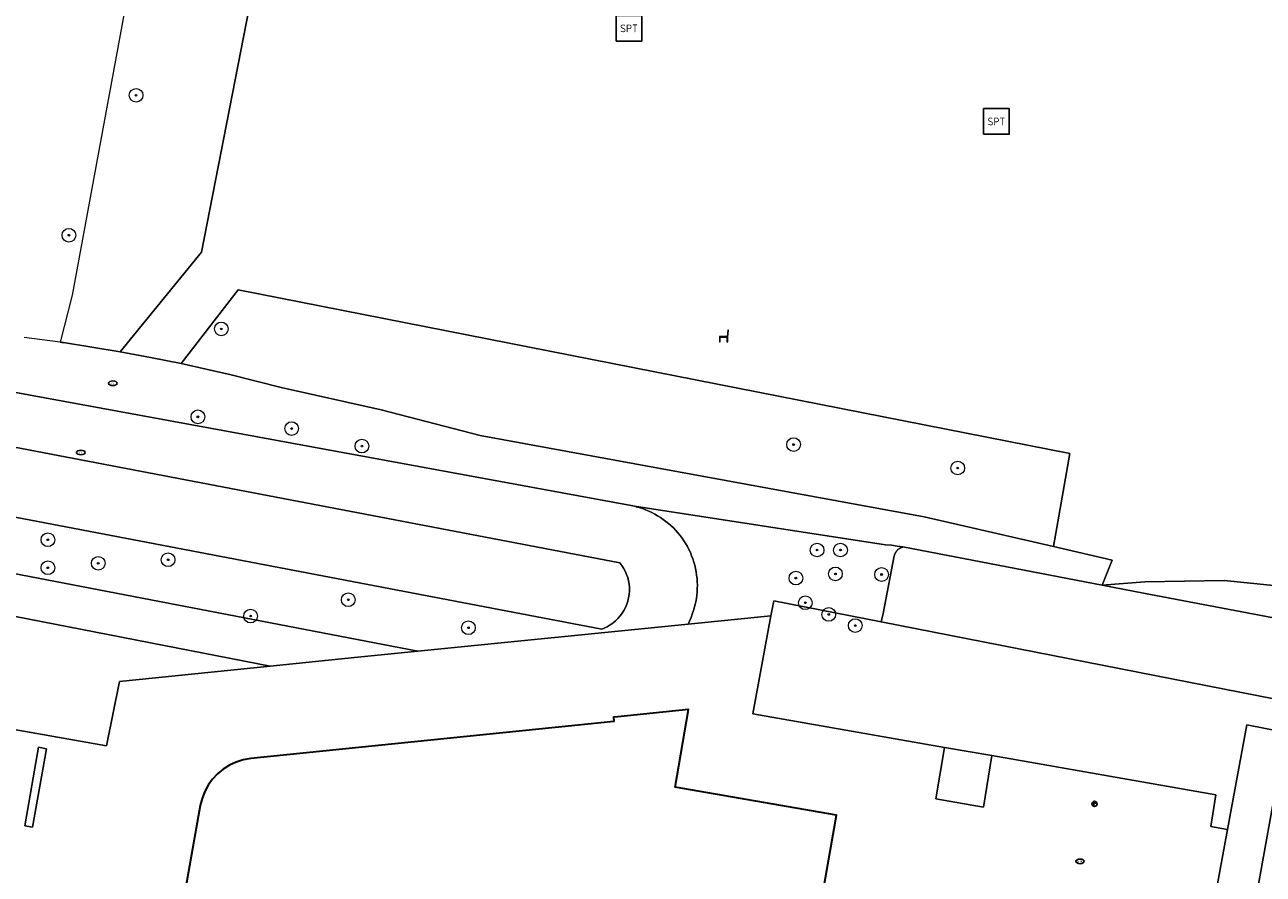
# Model space of a CAD drawing. Header units: metres. Extents: x 152610 to 160096, y 456114 to 462495.
# Tile 265 of 656: x 157327 to 157399, y 460180 to 460230. Entities that reach past the tile are written whole.
import ezdxf
from ezdxf.enums import TextEntityAlignment as Align

# ---------------------------------------------------------------- set-up
doc = ezdxf.new("R2010")
doc.units = ezdxf.units.M
doc.header["$LTSCALE"] = 0.5
doc.layers.get('0').update_dxf_attribs({"linetype": 'CONTINUOUS'})
for name, color, linetype, lineweight in [('B-PV-GK-BESCHOEIING-G', 251, 'GK-BESCHOEIING-SO', 18), ('B-PV-GR-BEPLANTING_CULTUUR_BOSPLANTSOEN-GV', 251, 'CONTINUOUS', 18), ('B-PV-GR-BOOM-S', 251, 'CONTINUOUS', 25), ('B-PV-GR-HAAG-GV', 251, 'CONTINUOUS', 13), ('B-PV-IE-MEUBILAIR-S', 251, 'CONTINUOUS', 25), ('B-PV-IE-MEUBILAIR_WEGMEUBILAIR-S', 251, 'CONTINUOUS', 25), ('B-PV-IE-TERREINAFSCHEIDING_KUNSTMATIG_HEKWERK-G', 251, 'IE-TERREINAFSCHEIDING_KUNSTMATIG-SO', 18), ('B-PV-OG-BEBOUWING-GV', 6, 'CONTINUOUS', 35), ('B-PV-OG-TERREIN_BEGROEID-GV', 251, 'CONTINUOUS', 18), ('B-PV-OG-WATER_SLOOT-GV', 251, 'CONTINUOUS', 18), ('B-PV-VH-HALFVERHARDING_GRAVEL-GV', 251, 'CONTINUOUS', 18), ('B-PV-VH-ONVERHARD-GV', 251, 'CONTINUOUS', 18), ('B-PV-VH-OPENVERHARDING_BETONSTRAATSTEEN-GV', 251, 'CONTINUOUS', 18), ('B-PV-VH-OPENVERHARDING_TEGEL-GV', 251, 'CONTINUOUS', 18)]:
    doc.layers.add(name, color=color, linetype=linetype, lineweight=lineweight)
doc.styles.add('NLCS-ISO', font='NLCS-ISO.ttf')
doc.linetypes.add('GK-BESCHOEIING-SO', pattern='A,18,-3,[1,NLCS.SHX,S=0.6,R=0,X=0,Y=0],-3', length=24)
doc.linetypes.add('IE-TERREINAFSCHEIDING_KUNSTMATIG-SO', pattern='A,4,[82,NLCS.SHX,S=0.75,R=90,X=0,Y=0],4,-2', length=10)

# ---------------------------------------------------------------- blocks, each defined once
blk = doc.blocks.new('SIE-MEUBILAIR_PAAL_VLAGGENMAST-SO')
h = blk.add_hatch(color=256)
h.dxf.hatch_style = 1
h.paths.add_polyline_path([(-0.18, 0.5), (0.32, 0.25), (-0.18, 0)])
blk.add_line((-0.18, 0), (-0.18, -0.47))
blk.add_lwpolyline([(-0.18, 0.5), (0.32, 0.25), (-0.18, 0)], close=True)
blk.add_circle((0, 0), 0.75)
blk = doc.blocks.new('SIE-MEUBILAIR_PUT_RIOOLPUT-SO')
blk.add_ellipse((0, 0), major_axis=(1.25, 0), ratio=0.54)
at = {"style": 'NLCS-ISO'}
blk.add_text('ri', height=0.75, dxfattribs=at).set_placement((-0.04, 0.07), align=Align.MIDDLE_CENTER)
blk = doc.blocks.new('SIE-MEUBILAIR_PUT_KOLK-SO')
blk.add_ellipse((0, 0), major_axis=(1.25, 0), ratio=0.54)
at = {"style": 'NLCS-ISO'}
blk.add_text('klk', height=0.75, dxfattribs=at).set_placement((0.03, 0), align=Align.MIDDLE_CENTER)
blk = doc.blocks.new('SIE-WEG_SPEELTOESTEL-SO')
at = {"flags": 128}
blk.add_lwpolyline([(-3.75, -3.75), (3.75, -3.75), (3.75, 3.75), (-3.75, 3.75)], close=True, dxfattribs=at)
at = {"style": 'NLCS-ISO'}
blk.add_text('SPT', height=2.25, dxfattribs=at).set_placement((0, 0), align=Align.MIDDLE_CENTER)
blk = doc.blocks.new('SIE-WEG_ZITBANK-SO')
at = {"color": 0, "linetype": 'ByBlock', "lineweight": 18}
blk.add_lwpolyline([(-0.91, -1.63), (-0.91, -0.2), (1.09, -0.2), (1.09, -1.63), (1.29, -1.63), (1.29, -0.21), (1.54, 1.78), (1.33, 1.78), (1.11, 0), (-1.11, 0), (-1.11, -1.63)], close=True, dxfattribs=at)
blk = doc.blocks.new('SGR-BOOM_GBKN-SO')
at = {"linetype": 'ByBlock', "lineweight": 18}
h = blk.add_hatch(color=0, dxfattribs=at)
h.dxf.hatch_style = 1
edge = h.paths.add_edge_path()
edge.add_arc((0, 0), 0.25, 0, 360)
at = {"color": 0, "linetype": 'ByBlock', "lineweight": 18}
for radius in [2, 0.25]:
    blk.add_circle((0, 0), radius, dxfattribs=at)
at = {"color": 0, "linetype": 'ByBlock', "lineweight": 18, "style": 'NLCS-ISO'}
blk.add_attdef('SOORT', (2.5, 0), '', height=1.5, dxfattribs=at)

msp = doc.modelspace()

# ---------------------------------------------------------------- linework, layer by layer
at = {"layer": 'B-PV-GK-BESCHOEIING-G', "flags": 128}
msp.add_lwpolyline([(157360.86, 460194.75), (157360.993, 460194.801), (157361.172, 460194.886), (157361.343, 460194.986), (157361.505, 460195.099), (157361.658, 460195.225), (157361.8, 460195.363), (157361.931, 460195.512), (157362.049, 460195.671), (157362.154, 460195.839), (157362.245, 460196.014), (157362.322, 460196.197), (157362.384, 460196.385), (157362.43, 460196.578), (157362.46, 460196.774), (157362.475, 460196.971), (157362.474, 460197.169), (157362.456, 460197.367), (157362.423, 460197.562), (157362.374, 460197.754), (157362.31, 460197.941), (157362.231, 460198.123), (157362.138, 460198.297), (157362.03, 460198.464), (157361.91, 460198.621), (157313.825, 460207.799), (157313.66, 460207.674), (157313.504, 460207.536), (157313.36, 460207.387), (157313.227, 460207.227), (157313.108, 460207.057), (157313.001, 460206.879), (157312.909, 460206.693), (157312.831, 460206.501), (157312.768, 460206.303), (157312.721, 460206.101), (157312.69, 460205.895), (157312.674, 460205.688), (157312.674, 460205.481), (157312.691, 460205.274), (157312.723, 460205.069), (157312.771, 460204.867), (157312.834, 460204.669), (157312.912, 460204.477), (157313.005, 460204.291), (157313.112, 460204.113), (157313.232, 460203.944), (157313.336, 460203.82)], close=True, dxfattribs=at)
at = {"layer": 'B-PV-GR-BEPLANTING_CULTUUR_BOSPLANTSOEN-GV', "flags": 128}
for points in [[(157333.246, 460232.221), (157329.937, 460214.253), (157329.227, 460211.508), (157329.324, 460211.494), (157329.421, 460211.48), (157331.08, 460211.226), (157332.735, 460210.948), (157337.492, 460216.761), (157345.514, 460257.847)], [(157323.372, 460198.605), (157350.128, 460193.454), (157365.909, 460195.032), (157365.99, 460195.211), (157366.074, 460195.415), (157366.15, 460195.622), (157366.218, 460195.832), (157366.279, 460196.044), (157366.332, 460196.258), (157366.352, 460196.346), (157366.386, 460196.538), (157366.413, 460196.732), (157366.431, 460196.926), (157366.441, 460197.121), (157366.444, 460197.317), (157366.438, 460197.512), (157366.425, 460197.707), (157366.403, 460197.901), (157366.374, 460198.094), (157366.336, 460198.286), (157366.291, 460198.476), (157366.238, 460198.664), (157366.178, 460198.849), (157366.109, 460199.032), (157366.034, 460199.213), (157365.951, 460199.389), (157365.861, 460199.563), (157365.764, 460199.732), (157365.66, 460199.898), (157365.549, 460200.059), (157365.432, 460200.215), (157365.309, 460200.366), (157365.179, 460200.513), (157365.044, 460200.653), (157364.903, 460200.789), (157364.757, 460200.918), (157364.605, 460201.041), (157364.448, 460201.158), (157364.287, 460201.268), (157364.122, 460201.372), (157363.952, 460201.468), (157363.778, 460201.558), (157363.602, 460201.641), (157363.421, 460201.716), (157363.238, 460201.784), (157363.052, 460201.844), (157362.864, 460201.897), (157362.769, 460201.919), (157362.674, 460201.942), (157362.482, 460201.979), (157362.366, 460201.997), (157338.937, 460206.306), (157318.876, 460209.995)], [(157313.825, 460207.799), (157361.91, 460198.621), (157362.03, 460198.464), (157362.138, 460198.297), (157362.231, 460198.123), (157362.31, 460197.941), (157362.374, 460197.754), (157362.423, 460197.562), (157362.456, 460197.367), (157362.474, 460197.169), (157362.475, 460196.971), (157362.46, 460196.774), (157362.43, 460196.578), (157362.383, 460196.385), (157362.322, 460196.197), (157362.245, 460196.014), (157362.154, 460195.839), (157362.049, 460195.671), (157361.931, 460195.512), (157361.8, 460195.363), (157361.658, 460195.225), (157361.505, 460195.099), (157361.343, 460194.986), (157361.172, 460194.886), (157360.993, 460194.801), (157360.86, 460194.749), (157313.336, 460203.82)], [(157324.219, 460195.956), (157341.504, 460192.58), (157346.418, 460193.083), (157350.128, 460193.454), (157323.372, 460198.605)]]:
    msp.add_lwpolyline(points, dxfattribs=at)
for points in [[(157388.19, 460205), (157339.636, 460214.559), (157336.291, 460210.261), (157339.221, 460209.604), (157342.133, 460208.868), (157347.97, 460207.552), (157353.765, 460206.065), (157379.696, 460201.297), (157387.24, 460199.564)], [(157378.449, 460199.543), (157378.112, 460199.596), (157377.774, 460199.64), (157377.435, 460199.677), (157362.769, 460201.919), (157362.864, 460201.897), (157363.052, 460201.844), (157363.238, 460201.784), (157363.421, 460201.716), (157363.602, 460201.641), (157363.778, 460201.558), (157363.952, 460201.468), (157364.122, 460201.372), (157364.287, 460201.268), (157364.448, 460201.158), (157364.605, 460201.041), (157364.757, 460200.918), (157364.903, 460200.789), (157365.044, 460200.653), (157365.179, 460200.513), (157365.309, 460200.366), (157365.432, 460200.215), (157365.549, 460200.059), (157365.66, 460199.898), (157365.764, 460199.732), (157365.861, 460199.563), (157365.951, 460199.389), (157366.034, 460199.213), (157366.109, 460199.032), (157366.178, 460198.849), (157366.238, 460198.664), (157366.291, 460198.476), (157366.336, 460198.286), (157366.374, 460198.094), (157366.403, 460197.901), (157366.425, 460197.707), (157366.438, 460197.512), (157366.444, 460197.317), (157366.441, 460197.121), (157366.431, 460196.926), (157366.413, 460196.732), (157366.386, 460196.538), (157366.352, 460196.346), (157366.332, 460196.258), (157366.279, 460196.044), (157366.218, 460195.832), (157366.15, 460195.622), (157366.074, 460195.415), (157365.99, 460195.211), (157365.909, 460195.032), (157370.74, 460195.516), (157370.912, 460196.394), (157377.183, 460195.166), (157377.288, 460195.655), (157377.941, 460199.023), (157377.944, 460199.035), (157377.947, 460199.047), (157377.95, 460199.059), (157377.954, 460199.071), (157377.958, 460199.082), (157377.962, 460199.094), (157377.966, 460199.106), (157377.97, 460199.117), (157377.975, 460199.128), (157377.98, 460199.14), (157377.984, 460199.151), (157377.99, 460199.162), (157377.995, 460199.173), (157378.001, 460199.184), (157378.006, 460199.195), (157378.012, 460199.206), (157378.018, 460199.217), (157378.025, 460199.227), (157378.031, 460199.238), (157378.038, 460199.248), (157378.045, 460199.258), (157378.052, 460199.269), (157378.059, 460199.279), (157378.066, 460199.288), (157378.074, 460199.298), (157378.082, 460199.308), (157378.089, 460199.317), (157378.098, 460199.327), (157378.106, 460199.336), (157378.114, 460199.345), (157378.123, 460199.354), (157378.131, 460199.362), (157378.14, 460199.371), (157378.149, 460199.379), (157378.158, 460199.388), (157378.168, 460199.396), (157378.177, 460199.404), (157378.187, 460199.411), (157378.196, 460199.419), (157378.206, 460199.427), (157378.216, 460199.434), (157378.226, 460199.441), (157378.236, 460199.448), (157378.247, 460199.455), (157378.257, 460199.461), (157378.268, 460199.468), (157378.278, 460199.474), (157378.289, 460199.48), (157378.3, 460199.486), (157378.311, 460199.491), (157378.322, 460199.497), (157378.333, 460199.502), (157378.344, 460199.507), (157378.356, 460199.512), (157378.367, 460199.516), (157378.379, 460199.521), (157378.39, 460199.525), (157378.402, 460199.529), (157378.413, 460199.533), (157378.425, 460199.536), (157378.437, 460199.54)]]:
    msp.add_lwpolyline(points, close=True, dxfattribs=at)
at = {"layer": 'B-PV-GR-HAAG-GV', "flags": 128}
msp.add_lwpolyline([(157328.427, 460187.751), (157327.968, 460187.846), (157327.168, 460183.26), (157327.625, 460183.175)], close=True, dxfattribs=at)
at = {"layer": 'B-PV-IE-TERREINAFSCHEIDING_KUNSTMATIG_HEKWERK-G', "flags": 128}
msp.add_lwpolyline([(157406.169, 460189.489), (157377.183, 460195.166), (157370.912, 460196.394), (157370.74, 460195.516), (157365.909, 460195.032), (157350.128, 460193.454), (157346.418, 460193.083), (157341.504, 460192.58), (157332.705, 460191.679), (157331.933, 460187.934), (157319.392, 460190.15), (157314.768, 460187.838), (157314.41, 460187.591), (157313.788, 460187.149), (157313.176, 460186.693), (157312.574, 460186.225), (157311.982, 460185.744), (157311.4, 460185.251), (157310.828, 460184.746), (157310.267, 460184.229), (157309.717, 460183.701), (157309.178, 460183.161), (157308.651, 460182.61), (157308.135, 460182.048), (157307.631, 460181.475), (157307.001, 460180.723)], dxfattribs=at)
at = {"layer": 'B-PV-OG-BEBOUWING-GV', "flags": 128}
msp.add_lwpolyline([(157371.036, 460163.677), (157374.577, 460183.867), (157365.148, 460185.515), (157365.917, 460190.059), (157361.796, 460189.625), (157361.542, 460189.596), (157361.568, 460189.339), (157359.282, 460189.107), (157340.376, 460187.189), (157339.918, 460187.105), (157339.51, 460186.973), (157339.122, 460186.791), (157338.76, 460186.561), (157338.43, 460186.289), (157338.136, 460185.977), (157337.884, 460185.63), (157337.677, 460185.255), (157337.519, 460184.857), (157337.412, 460184.442), (157335.549, 460173.869)], dxfattribs=at)
at = {"layer": 'B-PV-OG-TERREIN_BEGROEID-GV', "flags": 128}
for points in [[(157400.773, 460243.739), (157375.331, 460248.243), (157348.378, 460253.653), (157348.452, 460254.818), (157348.595, 460255.91), (157348.702, 460256.721), (157348.319, 460257.319), (157346.906, 460257.525), (157345.514, 460257.847), (157337.492, 460216.761), (157332.735, 460210.948), (157334.516, 460210.619), (157336.291, 460210.261), (157339.636, 460214.559), (157388.19, 460205), (157387.24, 460199.564), (157390.674, 460198.775), (157390.08, 460197.315), (157392.585, 460197.51), (157397.213, 460197.591), (157401.236, 460197.179)], [(157401.236, 460197.179), (157397.213, 460197.591), (157392.585, 460197.51), (157390.08, 460197.315), (157392.503, 460196.851), (157405.421, 460194.389)], [(157319.392, 460190.15), (157331.933, 460187.934), (157332.705, 460191.679), (157341.504, 460192.58), (157324.219, 460195.956)]]:
    msp.add_lwpolyline(points, dxfattribs=at)
for points in [[(157397.398, 460183.034), (157398.526, 460189.146), (157400.818, 460188.702), (157405.3, 460187.704), (157405.801, 460187.607), (157406.169, 460189.489), (157377.183, 460195.166), (157370.912, 460196.394), (157370.74, 460195.516), (157369.68, 460189.805), (157380.877, 460187.836), (157383.645, 460187.357), (157396.729, 460185.069), (157396.427, 460183.218)], [(157383.645, 460187.357), (157380.877, 460187.836), (157380.367, 460184.84), (157383.145, 460184.34)]]:
    msp.add_lwpolyline(points, close=True, dxfattribs=at)
at = {"layer": 'B-PV-OG-WATER_SLOOT-GV', "flags": 128}
msp.add_lwpolyline([(157313.336, 460203.82), (157360.86, 460194.749), (157360.993, 460194.801), (157361.172, 460194.886), (157361.343, 460194.986), (157361.505, 460195.099), (157361.658, 460195.225), (157361.8, 460195.363), (157361.931, 460195.512), (157362.049, 460195.671), (157362.154, 460195.839), (157362.245, 460196.014), (157362.322, 460196.197), (157362.383, 460196.385), (157362.43, 460196.578), (157362.46, 460196.774), (157362.475, 460196.971), (157362.474, 460197.169), (157362.456, 460197.367), (157362.423, 460197.562), (157362.374, 460197.754), (157362.31, 460197.941), (157362.231, 460198.123), (157362.138, 460198.297), (157362.03, 460198.464), (157361.91, 460198.621), (157313.825, 460207.799)], dxfattribs=at)
at = {"layer": 'B-PV-VH-HALFVERHARDING_GRAVEL-GV', "flags": 128}
msp.add_lwpolyline([(157318.876, 460209.995), (157338.937, 460206.306), (157362.366, 460201.997), (157362.482, 460201.979), (157362.674, 460201.942), (157362.769, 460201.919), (157377.435, 460199.677), (157377.774, 460199.64), (157378.112, 460199.596), (157378.449, 460199.543), (157390.08, 460197.315), (157390.674, 460198.775), (157387.24, 460199.564), (157379.696, 460201.297), (157353.765, 460206.065), (157347.97, 460207.552), (157342.133, 460208.868), (157339.221, 460209.604), (157336.291, 460210.261), (157334.516, 460210.619), (157332.735, 460210.948), (157331.08, 460211.226), (157329.421, 460211.48), (157329.324, 460211.494), (157329.227, 460211.508), (157328.178, 460211.653), (157327.128, 460211.789)], dxfattribs=at)
at = {"layer": 'B-PV-VH-ONVERHARD-GV', "flags": 128}
msp.add_lwpolyline([(157328.427, 460187.751), (157327.968, 460187.846), (157327.168, 460183.26), (157327.625, 460183.175)], close=True, dxfattribs=at)
at = {"layer": 'B-PV-VH-OPENVERHARDING_BETONSTRAATSTEEN-GV', "flags": 128}
msp.add_lwpolyline([(157405.421, 460194.389), (157392.503, 460196.851), (157390.08, 460197.315), (157378.449, 460199.543), (157378.437, 460199.54), (157378.425, 460199.536), (157378.413, 460199.533), (157378.402, 460199.529), (157378.39, 460199.525), (157378.379, 460199.521), (157378.367, 460199.516), (157378.356, 460199.512), (157378.344, 460199.507), (157378.333, 460199.502), (157378.322, 460199.497), (157378.311, 460199.491), (157378.3, 460199.486), (157378.289, 460199.48), (157378.278, 460199.474), (157378.268, 460199.468), (157378.257, 460199.461), (157378.247, 460199.455), (157378.236, 460199.448), (157378.226, 460199.441), (157378.216, 460199.434), (157378.206, 460199.427), (157378.196, 460199.419), (157378.187, 460199.411), (157378.177, 460199.404), (157378.168, 460199.396), (157378.158, 460199.388), (157378.149, 460199.379), (157378.14, 460199.371), (157378.131, 460199.362), (157378.123, 460199.354), (157378.114, 460199.345), (157378.106, 460199.336), (157378.098, 460199.327), (157378.089, 460199.317), (157378.082, 460199.308), (157378.074, 460199.298), (157378.066, 460199.288), (157378.059, 460199.279), (157378.052, 460199.269), (157378.045, 460199.258), (157378.038, 460199.248), (157378.031, 460199.238), (157378.025, 460199.227), (157378.018, 460199.217), (157378.012, 460199.206), (157378.006, 460199.195), (157378.001, 460199.184), (157377.995, 460199.173), (157377.99, 460199.162), (157377.984, 460199.151), (157377.98, 460199.14), (157377.975, 460199.128), (157377.97, 460199.117), (157377.966, 460199.106), (157377.962, 460199.094), (157377.958, 460199.082), (157377.954, 460199.071), (157377.95, 460199.059), (157377.947, 460199.047), (157377.944, 460199.035), (157377.941, 460199.023), (157377.288, 460195.655), (157377.183, 460195.166), (157406.169, 460189.489)], dxfattribs=at)
msp.add_lwpolyline([(157400.739, 460162.993), (157401.712, 460168.24), (157403.153, 460176.021), (157405.3, 460187.704), (157400.818, 460188.702), (157398.729, 460177.143), (157396.247, 460163.826)], close=True, dxfattribs=at)
at = {"layer": 'B-PV-VH-OPENVERHARDING_TEGEL-GV', "flags": 128}
for points in [[(157396.641, 460178.906), (157397.398, 460183.034), (157396.427, 460183.218), (157396.729, 460185.069), (157383.645, 460187.357), (157383.145, 460184.34), (157380.367, 460184.84), (157380.877, 460187.836), (157369.68, 460189.805), (157370.74, 460195.516), (157365.909, 460195.032), (157350.128, 460193.454), (157346.418, 460193.083), (157341.504, 460192.58), (157332.705, 460191.679), (157331.933, 460187.934), (157319.392, 460190.15)], [(157335.549, 460173.869), (157337.412, 460184.442), (157337.519, 460184.857), (157337.677, 460185.255), (157337.884, 460185.63), (157338.136, 460185.977), (157338.43, 460186.289), (157338.76, 460186.561), (157339.122, 460186.791), (157339.51, 460186.973), (157339.918, 460187.105), (157340.376, 460187.189), (157359.282, 460189.107), (157361.568, 460189.339), (157361.542, 460189.596), (157361.796, 460189.625), (157365.917, 460190.059), (157365.148, 460185.515), (157374.577, 460183.867), (157371.036, 460163.677)], [(157400.681, 460160.423), (157395.652, 460161.339), (157396.089, 460163.734), (157396.223, 460163.707), (157396.247, 460163.826), (157398.729, 460177.143), (157400.818, 460188.702), (157398.526, 460189.146), (157397.398, 460183.034), (157396.641, 460178.906), (157393.479, 460161.836), (157392.555, 460156.921), (157391.256, 460149.891), (157389.682, 460141.468), (157388.551, 460135.323), (157388.397, 460134.431), (157375.033, 460136.857), (157359.579, 460139.604), (157358.098, 460136.416), (157356.575, 460136.668), (157323.351, 460142.84)]]:
    msp.add_lwpolyline(points, dxfattribs=at)
msp.add_lwpolyline([(157328.427, 460187.751), (157327.625, 460183.175), (157327.168, 460183.26), (157327.968, 460187.846)], close=True, dxfattribs=at)

# ---------------------------------------------------------------- block references
at = {"layer": 'B-PV-GR-BOOM-S', "xscale": 0.2, "yscale": 0.2, "zscale": 0.2}
for p in [(157333.663, 460225.929), (157329.745, 460217.756), (157338.644, 460212.28), (157337.275, 460207.146), (157342.751, 460206.461), (157346.858, 460205.435), (157372.063, 460205.526), (157381.647, 460204.157), (157328.518, 460199.967), (157373.432, 460199.366), (157374.802, 460199.366), (157331.456, 460198.589), (157335.534, 460198.798), (157328.518, 460198.33), (157372.2, 460197.725), (157374.505, 460197.973), (157377.203, 460197.936), (157346.06, 460196.459), (157372.748, 460196.285), (157340.355, 460195.509), (157374.117, 460195.601), (157353.076, 460194.822), (157375.666, 460194.954)]:
    msp.add_blockref('SGR-BOOM_GBKN-SO', p, dxfattribs=at)
at = {"layer": 'B-PV-IE-MEUBILAIR-S', "xscale": 0.2, "yscale": 0.2, "zscale": 0.2}
for name, p in [('SIE-MEUBILAIR_PUT_RIOOLPUT-SO', (157332.31, 460209.106)), ('SIE-MEUBILAIR_PUT_RIOOLPUT-SO', (157330.435, 460205.061)), ('SIE-MEUBILAIR_PAAL_VLAGGENMAST-SO', (157389.639, 460184.537)), ('SIE-MEUBILAIR_PUT_KOLK-SO', (157388.791, 460181.178))]:
    msp.add_blockref(name, p, dxfattribs=at)
at = {"layer": 'B-PV-IE-MEUBILAIR_WEGMEUBILAIR-S', "xscale": 0.2, "yscale": 0.2, "zscale": 0.2}
for name, p in [('SIE-WEG_SPEELTOESTEL-SO', (157362.45, 460229.84)), ('SIE-WEG_SPEELTOESTEL-SO', (157383.91, 460224.4)), ('SIE-WEG_ZITBANK-SO', (157367.956, 460211.849))]:
    msp.add_blockref(name, p, dxfattribs=at)

doc.saveas('drawing.dxf')
